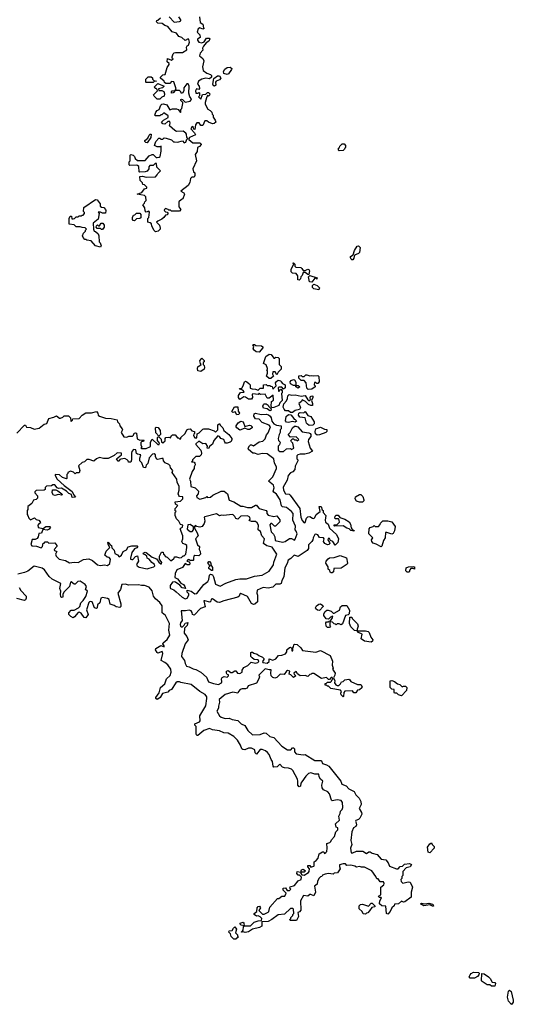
# Model space of a CAD drawing. Extents: x 2472589 to 2662339, y 701009 to 849030.
# Tile 351 of 406: x 2631915 to 2636983, y 733922 to 744036. Entities that reach past the tile are written whole.
import ezdxf

# ---------------------------------------------------------------- set-up
doc = ezdxf.new("R2010")
doc.units = 0

msp = doc.modelspace()

# ---------------------------------------------------------------- linework, layer by layer
at = {"layer": '0CON05XD'}
for points in [[(2633760, 744065), (2633768, 744008), (2633795, 743990), (2633802, 743952), (2633810, 743945), (2633795, 743940), (2633765, 743952), (2633749, 743941), (2633738, 743908), (2633765, 743880), (2633768, 743855), (2633740, 743835), (2633740, 743825), (2633756, 743806), (2633785, 743797), (2633810, 743810), (2633832, 743848), (2633860, 743845), (2633867, 743835), (2633858, 743815), (2633831, 743799), (2633802, 743765), (2633792, 743745), (2633797, 743723), (2633769, 743691), (2633762, 743665), (2633795, 743638), (2633807, 743615), (2633793, 743553), (2633798, 743515), (2633835, 743488), (2633874, 743474), (2633883, 743463), (2633884, 743446), (2633865, 743428), (2633825, 743434), (2633784, 743426), (2633750, 743405), (2633742, 743375), (2633758, 743355), (2633762, 743328), (2633755, 743320), (2633730, 743325), (2633720, 743305), (2633725, 743280), (2633745, 743280), (2633755, 743290), (2633760, 743285), (2633760, 743255), (2633750, 743245), (2633775, 743220), (2633792, 743268), (2633825, 743270), (2633842, 743288), (2633855, 743290), (2633866, 743276), (2633865, 743260), (2633855, 743250), (2633842, 743258), (2633832, 743232), (2633819, 743185), (2633820, 743170), (2633847, 743117), (2633870, 743105), (2633888, 743085), (2633890, 743065), (2633900, 743055), (2633902, 743035), (2633923, 743003), (2633928, 742985), (2633911, 742969), (2633895, 742967), (2633852, 742982), (2633835, 742998), (2633815, 742998), (2633795, 742950), (2633785, 742948), (2633775, 742950), (2633758, 742978), (2633735, 742977), (2633720, 742955), (2633715, 742910), (2633702, 742912), (2633698, 742928), (2633685, 742938), (2633672, 742915), (2633710, 742875), (2633720, 742855), (2633660, 742825), (2633650, 742815), (2633650, 742805), (2633693, 742773), (2633765, 742770), (2633776, 742766), (2633780, 742755), (2633762, 742735), (2633742, 742725), (2633737, 742683), (2633717, 742653), (2633729, 742585), (2633692, 742505), (2633700, 742475), (2633712, 742462), (2633712, 742435), (2633705, 742420), (2633683, 742417), (2633670, 742405), (2633662, 742365), (2633646, 742334), (2633570, 742275), (2633599, 742259), (2633608, 742245), (2633590, 742195), (2633575, 742190), (2633550, 742165), (2633550, 742115), (2633570, 742085), (2633555, 742070), (2633475, 742070), (2633465, 742080), (2633445, 742080), (2633438, 742088), (2633412, 742098), (2633402, 742088), (2633400, 742075), (2633412, 742062), (2633428, 742058), (2633438, 742042), (2633428, 742032), (2633412, 742028), (2633396, 742004), (2633375, 741988), (2633332, 741968), (2633320, 741955), (2633350, 741925), (2633358, 741895), (2633357, 741883), (2633337, 741863), (2633308, 741858), (2633295, 741870), (2633272, 741915), (2633268, 741938), (2633255, 741950), (2633230, 741955), (2633230, 741995), (2633240, 742005), (2633248, 742058), (2633240, 742070), (2633215, 742060), (2633202, 742072), (2633200, 742105), (2633180, 742135), (2633198, 742152), (2633200, 742165), (2633212, 742178), (2633210, 742215), (2633195, 742230), (2633120, 742245), (2633168, 742262), (2633195, 742300), (2633220, 742305), (2633220, 742315), (2633195, 742340), (2633180, 742345), (2633175, 742360), (2633153, 742383), (2633150, 742425), (2633175, 742430), (2633215, 742420), (2633308, 742422), (2633328, 742442), (2633332, 742458), (2633360, 742485), (2633322, 742522), (2633318, 742558), (2633305, 742560), (2633285, 742540), (2633252, 742538), (2633240, 742525), (2633240, 742505), (2633225, 742480), (2633205, 742472), (2633145, 742470), (2633140, 742475), (2633138, 742528), (2633125, 742540), (2633112, 742542), (2633045, 742540), (2633040, 742545), (2633040, 742575), (2633050, 742585), (2633050, 742645), (2633055, 742650), (2633080, 742645), (2633095, 742630), (2633102, 742612), (2633125, 742590), (2633205, 742590), (2633245, 742638), (2633275, 742650), (2633285, 742650), (2633315, 742622), (2633325, 742620), (2633347, 742623), (2633358, 742632), (2633368, 742685), (2633368, 742738), (2633355, 742730), (2633325, 742730), (2633300, 742745), (2633312, 742785), (2633345, 742820), (2633355, 742820), (2633365, 742810), (2633385, 742810), (2633398, 742822), (2633419, 742819), (2633472, 742802), (2633493, 742783), (2633505, 742780), (2633535, 742778), (2633585, 742791), (2633605, 742773), (2633621, 742779), (2633632, 742808), (2633640, 742815), (2633630, 742825), (2633629, 742859), (2633622, 742872), (2633595, 742892), (2633525, 742888), (2633507, 742897), (2633452, 742945), (2633460, 742975), (2633455, 742990), (2633435, 742990), (2633405, 742962), (2633385, 742968), (2633372, 742985)], [(2633372, 742985), (2633390, 743005), (2633438, 743032), (2633438, 743048), (2633395, 743080), (2633375, 743060), (2633365, 743060), (2633355, 743050), (2633305, 743050), (2633302, 743055), (2633314, 743086), (2633325, 743102), (2633347, 743113), (2633363, 743157), (2633375, 743170), (2633392, 743172), (2633425, 743160), (2633455, 743110), (2633485, 743122), (2633525, 743122), (2633543, 743113), (2633565, 743082), (2633570, 743085), (2633570, 743115), (2633580, 743125), (2633590, 743175), (2633590, 743185), (2633570, 743205), (2633570, 743215), (2633575, 743220), (2633587, 743217), (2633615, 743190), (2633665, 743200), (2633677, 743213), (2633678, 743225), (2633663, 743243), (2633651, 743281), (2633656, 743355), (2633645, 743378), (2633631, 743379), (2633600, 743335), (2633602, 743305), (2633585, 743280), (2633572, 743282), (2633570, 743295), (2633555, 743310), (2633510, 743310), (2633490, 743285), (2633475, 743282), (2633472, 743295), (2633480, 743305), (2633510, 743310), (2633520, 743325), (2633498, 743398), (2633475, 743400), (2633455, 743380), (2633415, 743380), (2633402, 743392), (2633400, 743405), (2633360, 743435), (2633360, 743445), (2633385, 743470), (2633408, 743472), (2633430, 743545), (2633450, 743575), (2633450, 743585), (2633430, 743605), (2633432, 743638), (2633475, 743620), (2633490, 743635), (2633482, 743642), (2633480, 743655), (2633490, 743685), (2633500, 743695), (2633515, 743700), (2633585, 743700), (2633630, 743725), (2633628, 743755), (2633633, 743767), (2633647, 743773), (2633657, 743805), (2633653, 743833), (2633645, 743838), (2633613, 743823), (2633580, 743855), (2633550, 743865), (2633525, 743898), (2633482, 743912), (2633437, 743967), (2633406, 743976), (2633377, 743997), (2633332, 744002), (2633320, 744015), (2633322, 744028), (2633335, 744030), (2633360, 744055)], [(2633450, 744065), (2633502, 744012), (2633555, 744018), (2633570, 744025), (2633570, 744035), (2633548, 744065)], [(2634045, 743473), (2634012, 743482), (2634008, 743505), (2634021, 743529), (2634045, 743546), (2634077, 743547), (2634092, 743535), (2634090, 743525), (2634059, 743481), (2634045, 743473)], [(2633285, 743390), (2633215, 743390), (2633210, 743395), (2633210, 743425), (2633235, 743448), (2633265, 743450), (2633278, 743438), (2633280, 743425), (2633292, 743412), (2633320, 743405), (2633295, 743400), (2633285, 743390)], [(2633355, 743220), (2633325, 743220), (2633295, 743250), (2633290, 743265), (2633330, 743305), (2633328, 743318), (2633315, 743330), (2633305, 743330), (2633300, 743345), (2633335, 743380), (2633400, 743355), (2633382, 743338), (2633340, 743325), (2633345, 743310), (2633375, 743310), (2633395, 743298), (2633402, 743275), (2633398, 743252), (2633375, 743240), (2633355, 743220)], [(2633915, 743353), (2633905, 743358), (2633898, 743375), (2633908, 743432), (2633945, 743460), (2633965, 743460), (2633980, 743435), (2633965, 743420), (2633934, 743406), (2633927, 743393), (2633930, 743365), (2633915, 743353)], [(2633225, 742772), (2633210, 742775), (2633200, 742785), (2633200, 742795), (2633230, 742820), (2633245, 742850), (2633255, 742860), (2633265, 742860), (2633262, 742825), (2633225, 742772)], [(2635195, 742690), (2635190, 742695), (2635190, 742715), (2635198, 742722), (2635202, 742738), (2635225, 742760), (2635245, 742760), (2635260, 742745), (2635260, 742725), (2635252, 742718), (2635250, 742705), (2635235, 742692), (2635195, 742690)], [(2632745, 741700), (2632693, 741713), (2632650, 741765), (2632605, 741770), (2632595, 741780), (2632585, 741780), (2632565, 741800), (2632560, 741815), (2632570, 741845), (2632590, 741865), (2632590, 741875), (2632600, 741885), (2632588, 741898), (2632555, 741900), (2632535, 741910), (2632495, 741910), (2632475, 741930), (2632422, 741935), (2632422, 741995), (2632432, 742018), (2632448, 742018), (2632452, 741992), (2632465, 741990), (2632477, 741993), (2632495, 742010), (2632515, 742010), (2632525, 742020), (2632545, 742020), (2632555, 742030), (2632565, 742030), (2632580, 742045), (2632580, 742055), (2632570, 742065), (2632572, 742108), (2632695, 742188), (2632710, 742185), (2632740, 742145), (2632742, 742122), (2632755, 742110), (2632778, 742108), (2632797, 742087), (2632800, 742075), (2632795, 742050), (2632765, 742050), (2632745, 742060), (2632722, 742058), (2632730, 742045), (2632722, 741988), (2632670, 741945), (2632672, 741885), (2632680, 741865), (2632695, 741860), (2632720, 741835), (2632727, 741817), (2632730, 741755), (2632740, 741745), (2632750, 741715), (2632745, 741700)], [(2633095, 741970), (2633080, 741975), (2633073, 741985), (2633072, 742005), (2633082, 742028), (2633098, 742032), (2633115, 742050), (2633148, 742048), (2633160, 742035), (2633158, 742002), (2633147, 741993), (2633115, 741990), (2633095, 741970)], [(2632765, 741880), (2632755, 741880), (2632745, 741890), (2632712, 741892), (2632700, 741905), (2632702, 741918), (2632715, 741930), (2632725, 741920), (2632735, 741920), (2632750, 741945), (2632767, 741947), (2632782, 741925), (2632782, 741905), (2632765, 741880)], [(2635325, 741568), (2635318, 741575), (2635310, 741595), (2635312, 741605), (2635340, 741620), (2635352, 741665), (2635381, 741709), (2635395, 741713), (2635411, 741695), (2635403, 741645), (2635395, 741634), (2635352, 741618), (2635346, 741585), (2635335, 741570), (2635325, 741568)], [(2634785, 741360), (2634770, 741365), (2634770, 741405), (2634755, 741430), (2634715, 741433), (2634702, 741448), (2634702, 741475), (2634730, 741525), (2634720, 741535), (2634725, 741540), (2634740, 741525), (2634740, 741505), (2634750, 741495), (2634801, 741491), (2634812, 741482), (2634825, 741460), (2634845, 741460), (2634875, 741472), (2634885, 741470), (2634892, 741455), (2634885, 741420), (2634875, 741420), (2634845, 741440), (2634825, 741440), (2634815, 741410), (2634800, 741395), (2634797, 741373), (2634785, 741360)], [(2634915, 741340), (2634890, 741345), (2634882, 741395), (2634895, 741410), (2634970, 741385), (2634965, 741370), (2634958, 741378), (2634945, 741380), (2634915, 741340)], [(2634985, 741260), (2634935, 741270), (2634920, 741285), (2634920, 741305), (2634935, 741318), (2634970, 741305), (2634992, 741282), (2634985, 741260)], [(2634375, 740622), (2634343, 740623), (2634321, 740641), (2634312, 740655), (2634318, 740678), (2634310, 740695), (2634315, 740700), (2634325, 740700), (2634338, 740688), (2634397, 740687), (2634410, 740675), (2634410, 740665), (2634375, 740622)], [(2633775, 740422), (2633745, 740430), (2633740, 740455), (2633745, 740470), (2633780, 740495), (2633770, 740505), (2633763, 740533), (2633785, 740560), (2633810, 740535), (2633808, 740522), (2633800, 740515), (2633800, 740495), (2633810, 740485), (2633812, 740465), (2633810, 740445), (2633775, 740422)], [(2634475, 740350), (2634450, 740375), (2634460, 740405), (2634460, 740425), (2634450, 740435), (2634458, 740442), (2634460, 740455), (2634445, 740490), (2634420, 740505), (2634442, 740575), (2634475, 740600), (2634496, 740596), (2634525, 740560), (2634535, 740560), (2634545, 740570), (2634568, 740568), (2634578, 740555), (2634580, 740495), (2634600, 740475), (2634600, 740445), (2634570, 740415), (2634555, 740390), (2634538, 740418), (2634515, 740420), (2634512, 740395), (2634520, 740375), (2634495, 740352), (2634475, 740350)], [(2634505, 740050), (2634498, 740065), (2634500, 740115), (2634522, 740128), (2634518, 740178), (2634475, 740150), (2634455, 740150), (2634435, 740190), (2634388, 740188), (2634375, 740200), (2634362, 740188), (2634308, 740192), (2634302, 740185), (2634306, 740154), (2634295, 740137), (2634265, 740138), (2634235, 740160), (2634215, 740162), (2634175, 740134), (2634160, 740155), (2634162, 740175), (2634182, 740208), (2634215, 740210), (2634220, 740215), (2634205, 740230), (2634175, 740240), (2634172, 740248), (2634195, 740250), (2634210, 740275), (2634223, 740317), (2634235, 740322), (2634248, 740318), (2634269, 740299), (2634280, 740285), (2634282, 740252), (2634303, 740243), (2634335, 740242), (2634365, 740230), (2634385, 740250), (2634418, 740252), (2634420, 740285), (2634445, 740290), (2634455, 740280), (2634485, 740280), (2634492, 740272), (2634508, 740268), (2634515, 740240), (2634550, 740275), (2634542, 740305), (2634551, 740319), (2634568, 740332), (2634597, 740327), (2634600, 740315), (2634615, 740300), (2634640, 740285), (2634640, 740255), (2634625, 740240), (2634605, 740260), (2634575, 740260), (2634570, 740255), (2634572, 740222), (2634578, 740222), (2634595, 740240), (2634610, 740225), (2634610, 740205), (2634602, 740195), (2634610, 740125), (2634585, 740100), (2634577, 740073), (2634525, 740053), (2634505, 740050)], [(2634775, 740250), (2634750, 740265), (2634750, 740280), (2634725, 740280), (2634697, 740297), (2634692, 740315), (2634701, 740329), (2634725, 740340), (2634737, 740337), (2634752, 740312), (2634750, 740280), (2634775, 740280), (2634790, 740265), (2634775, 740250)], [(2634878, 740238), (2634862, 740252), (2634857, 740307), (2634835, 740330), (2634805, 740330), (2634780, 740355), (2634782, 740378), (2634805, 740380), (2634815, 740370), (2634835, 740370), (2634852, 740388), (2634865, 740388), (2634895, 740378), (2634915, 740383), (2634935, 740378), (2634975, 740380), (2634985, 740370), (2634990, 740315), (2634975, 740300), (2634965, 740300), (2634955, 740310), (2634942, 740308), (2634940, 740285), (2634950, 740275), (2634950, 740265), (2634915, 740242), (2634878, 740238)], [(2634715, 740000), (2634695, 740000), (2634675, 740020), (2634645, 740020), (2634630, 740035), (2634622, 740055), (2634628, 740092), (2634655, 740120), (2634666, 740144), (2634668, 740172), (2634682, 740188), (2634705, 740178), (2634745, 740182), (2634805, 740168), (2634847, 740177), (2634872, 740132), (2634885, 740120), (2634900, 740135), (2634898, 740155), (2634902, 740165), (2634915, 740172), (2634925, 740170), (2634926, 740154), (2634910, 740125), (2634922, 740095), (2634920, 740075), (2634905, 740072), (2634880, 740085), (2634850, 740115), (2634815, 740130), (2634810, 740115), (2634780, 740095), (2634797, 740053), (2634789, 740031), (2634745, 740022), (2634715, 740000)], [(2634145, 739978), (2634127, 740007), (2634105, 740002), (2634092, 740012), (2634120, 740060), (2634155, 740060), (2634158, 740015), (2634172, 739995), (2634165, 739982), (2634145, 739978)], [(2634485, 740018), (2634455, 740038), (2634420, 740045), (2634410, 740065), (2634417, 740083), (2634425, 740090), (2634445, 740090), (2634466, 740076), (2634470, 740065), (2634498, 740038), (2634495, 740022), (2634485, 740018)], [(2631885, 739790), (2631965, 739870), (2631975, 739870), (2631985, 739850), (2632027, 739847), (2632065, 739830), (2632115, 739840), (2632165, 739880), (2632195, 739890), (2632215, 739940), (2632265, 739952), (2632293, 739967), (2632323, 739943), (2632335, 739942), (2632358, 739952), (2632373, 739967), (2632415, 739968), (2632438, 739948), (2632440, 739915), (2632445, 739910), (2632458, 739922), (2632462, 739938), (2632525, 739940), (2632557, 739973), (2632595, 739998), (2632653, 739997), (2632705, 740012), (2632718, 739995), (2632720, 739975), (2632733, 739963), (2632795, 739942), (2632855, 739940), (2632916, 739926), (2632920, 739905), (2632940, 739885), (2632943, 739863), (2632968, 739835), (2632970, 739825), (2632958, 739795), (2632985, 739752), (2633015, 739748), (2633035, 739758), (2633072, 739758), (2633085, 739770), (2633091, 739789), (2633105, 739792), (2633115, 739788), (2633122, 739732), (2633147, 739717), (2633185, 739720), (2633190, 739715), (2633186, 739704), (2633168, 739702), (2633158, 739692), (2633158, 739668), (2633170, 739645), (2633160, 739635), (2633165, 739630), (2633215, 739633), (2633258, 739652), (2633258, 739695), (2633275, 739728), (2633332, 739672), (2633348, 739672), (2633350, 739685), (2633330, 739715), (2633330, 739745), (2633335, 739750), (2633348, 739748), (2633368, 739728), (2633370, 739695), (2633385, 739690), (2633408, 739712), (2633410, 739735), (2633417, 739743), (2633445, 739748), (2633465, 739740), (2633472, 739765), (2633485, 739772), (2633512, 739772), (2633535, 739740), (2633545, 739740), (2633555, 739730), (2633568, 739732), (2633570, 739745), (2633613, 739787), (2633632, 739825), (2633645, 739831), (2633665, 739832), (2633682, 739812), (2633710, 739805), (2633710, 739785), (2633702, 739778), (2633700, 739765), (2633715, 739742), (2633735, 739740), (2633738, 739782), (2633757, 739793), (2633795, 739830), (2633805, 739832), (2633855, 739832), (2633912, 739812), (2633925, 739800), (2633950, 739825), (2633950, 739875), (2633965, 739890), (2633972, 739872), (2634000, 739845), (2634010, 739815), (2634062, 739775), (2634092, 739735), (2634093, 739725), (2634086, 739704), (2634075, 739698), (2634045, 739688), (2634028, 739688), (2634020, 739695), (2634010, 739725), (2633980, 739735), (2633966, 739756), (2633948, 739762), (2633908, 739715), (2633894, 739676), (2633868, 739655), (2633855, 739630), (2633840, 739635), (2633842, 739655), (2633825, 739682), (2633795, 739680), (2633755, 739708), (2633722, 739678), (2633722, 739672), (2633774, 739614), (2633782, 739585), (2633780, 739565), (2633762, 739548), (2633722, 739548), (2633690, 739515), (2633688, 739502), (2633680, 739495), (2633705, 739490), (2633715, 739480), (2633718, 739465), (2633708, 739445), (2633708, 739425), (2633687, 739395), (2633660, 739315), (2633668, 739295), (2633671, 739241), (2633716, 739226), (2633750, 739195), (2633748, 739165), (2633730, 739145), (2633735, 739130), (2633765, 739112), (2633825, 739130), (2633835, 739140), (2633845, 739130), (2633875, 739132), (2633899, 739151), (2633985, 739192), (2634015, 739192), (2634050, 739165), (2634065, 739100), (2634113, 739083), (2634185, 739041), (2634205, 739041), (2634255, 739024), (2634295, 739024), (2634335, 739048), (2634345, 739048), (2634352, 739038), (2634375, 739014), (2634446, 738996), (2634453, 738985), (2634454, 738964), (2634465, 738948), (2634525, 738932), (2634555, 738940), (2634585, 738900), (2634585, 738880), (2634540, 738835), (2634530, 738835), (2634505, 738860), (2634495, 738860), (2634484, 738846), (2634497, 738775), (2634521, 738751), (2634536, 738726), (2634537, 738687), (2634615, 738669), (2634642, 738675), (2634685, 738708), (2634705, 738707), (2634735, 738690), (2634745, 738702), (2634763, 738755), (2634754, 738784), (2634743, 738795), (2634746, 738835), (2634721, 738895), (2634722, 738965), (2634705, 738986), (2634655, 739026), (2634615, 739033), (2634604, 739044), (2634589, 739105), (2634552, 739162), (2634524, 739184), (2634518, 739195), (2634527, 739227), (2634522, 739255), (2634470, 739295), (2634515, 739340), (2634553, 739425), (2634552, 739445), (2634530, 739480), (2634523, 739525), (2634455, 739576), (2634405, 739579), (2634365, 739570), (2634325, 739583), (2634310, 739585), (2634263, 739623), (2634262, 739635), (2634275, 739660), (2634285, 739670), (2634295, 739670), (2634315, 739658), (2634375, 739700), (2634413, 739707), (2634435, 739730), (2634448, 739772), (2634466, 739794), (2634490, 739855), (2634475, 739870), (2634405, 739900), (2634375, 739932), (2634335, 739938), (2634320, 739965), (2634322, 739988), (2634335, 739993), (2634395, 739980), (2634445, 739986), (2634468, 739978), (2634488, 739965), (2634498, 739948), (2634503, 739913), (2634524, 739884), (2634551, 739871), (2634600, 739865), (2634600, 739835), (2634590, 739825), (2634590, 739795), (2634578, 739775), (2634570, 739735), (2634572, 739715), (2634588, 739695), (2634582, 739668), (2634570, 739655), (2634570, 739615), (2634585, 739602), (2634625, 739600), (2634653, 739627), (2634695, 739630), (2634705, 739622), (2634730, 739635), (2634720, 739685), (2634705, 739700), (2634700, 739715), (2634715, 739730), (2634725, 739730), (2634735, 739720), (2634755, 739720), (2634765, 739710), (2634780, 739725), (2634755, 739750), (2634695, 739748), (2634672, 739775), (2634692, 739795), (2634717, 739843), (2634735, 739860), (2634752, 739862), (2634770, 739855), (2634815, 739802), (2634885, 739793), (2634896, 739786), (2634903, 739775), (2634903, 739755), (2634880, 739725), (2634878, 739705), (2634897, 739635), (2634920, 739605), (2634885, 739583), (2634843, 739573), (2634795, 739572)], [(2634675, 739897), (2634655, 739902), (2634643, 739917), (2634651, 739959), (2634675, 739980), (2634698, 739978), (2634720, 739955), (2634732, 739932), (2634745, 739930), (2634755, 739920), (2634757, 739913), (2634745, 739902), (2634715, 739908), (2634675, 739897)], [(2634888, 739868), (2634870, 739880), (2634861, 739891), (2634847, 739947), (2634792, 739952), (2634777, 739975), (2634780, 739995), (2634795, 740002), (2634832, 739998), (2634845, 740010), (2634875, 739970), (2634905, 739962), (2634940, 739905), (2634940, 739885), (2634925, 739872), (2634888, 739868)], [(2633345, 739760), (2633313, 739793), (2633310, 739845), (2633315, 739850), (2633336, 739846), (2633357, 739817), (2633360, 739775), (2633345, 739760)], [(2634175, 739820), (2634144, 739844), (2634138, 739855), (2634138, 739865), (2634158, 739895), (2634185, 739913), (2634208, 739905), (2634228, 739858), (2634275, 739870), (2634288, 739868), (2634302, 739855), (2634302, 739845), (2634275, 739828), (2634257, 739827), (2634225, 739840), (2634185, 739822), (2634175, 739820)], [(2634968, 739768), (2634953, 739783), (2634948, 739805), (2634957, 739833), (2635005, 739852), (2635045, 739830), (2635068, 739828), (2635070, 739805), (2635060, 739795), (2634995, 739773), (2634968, 739768)], [(2633225, 738396), (2633245, 738404), (2633294, 738416), (2633302, 738425), (2633299, 738439), (2633271, 738461), (2633246, 738496), (2633224, 738504), (2633220, 738525), (2633205, 738540), (2633190, 738545), (2633182, 738558), (2633205, 738567), (2633215, 738562), (2633274, 738514), (2633319, 738499), (2633342, 738465), (2633365, 738448), (2633372, 738448), (2633375, 738460), (2633350, 738495), (2633350, 738525), (2633372, 738568), (2633388, 738568), (2633390, 738545), (2633415, 738520), (2633430, 738515), (2633462, 738482), (2633475, 738482), (2633500, 738505), (2633505, 738520), (2633525, 738520), (2633555, 738508), (2633577, 738513), (2633595, 738530), (2633605, 738530), (2633620, 738545), (2633632, 738615), (2633630, 738635), (2633617, 738647), (2633590, 738655), (2633580, 738675), (2633590, 738705), (2633590, 738735), (2633562, 738805), (2633572, 738818), (2633588, 738822), (2633590, 738845), (2633565, 738850), (2633550, 738885), (2633525, 738910), (2633510, 738945), (2633510, 738975), (2633520, 738985), (2633513, 738993), (2633510, 739015), (2633540, 739045), (2633515, 739060), (2633510, 739085), (2633565, 739090), (2633590, 739115), (2633590, 739135), (2633555, 739140), (2633548, 739148), (2633542, 739165), (2633552, 739205), (2633552, 739245), (2633533, 739283), (2633530, 739315), (2633480, 739385), (2633487, 739407), (2633463, 739433), (2633460, 739455), (2633448, 739468), (2633410, 739485), (2633390, 739505), (2633388, 739528), (2633375, 739530), (2633335, 739518), (2633322, 739522), (2633308, 739545), (2633308, 739565), (2633295, 739578), (2633280, 739575), (2633243, 739537), (2633232, 739478), (2633215, 739460), (2633206, 739434), (2633185, 739438), (2633170, 739485), (2633148, 739505), (2633148, 739532), (2633160, 739565), (2633123, 739573), (2633115, 739580), (2633108, 739618), (2633085, 739620), (2633068, 739602), (2633062, 739585), (2633062, 739515), (2633055, 739490), (2633032, 739492), (2633030, 739505), (2633020, 739515), (2632995, 739528), (2632955, 739522), (2632943, 739517), (2632935, 739502), (2632925, 739502), (2632910, 739525), (2632960, 739565), (2632960, 739585), (2632915, 739588), (2632885, 739560), (2632825, 739528), (2632775, 739528), (2632735, 739538), (2632703, 739527), (2632675, 739503), (2632628, 739518), (2632603, 739517), (2632580, 739495), (2632555, 739488), (2632520, 739455), (2632532, 739405), (2632525, 739380), (2632495, 739380), (2632485, 739372), (2632468, 739388), (2632435, 739400), (2632410, 739385), (2632410, 739375), (2632400, 739365), (2632400, 739325), (2632395, 739320), (2632354, 739334), (2632322, 739362), (2632280, 739365), (2632278, 739355), (2632301, 739315), (2632371, 739251), (2632455, 739189), (2632468, 739158), (2632488, 739132), (2632455, 739130), (2632448, 739158), (2632418, 739168), (2632395, 739193), (2632345, 739224), (2632315, 739222), (2632299, 739229), (2632275, 739257), (2632265, 739260), (2632255, 739260), (2632242, 739248), (2632190, 739245), (2632178, 739232), (2632175, 739210), (2632165, 739202), (2632085, 739200), (2632072, 739188), (2632070, 739175), (2632098, 739145), (2632097, 739123), (2632085, 739108), (2632055, 739100), (2632040, 739065), (2632000, 739035), (2632000, 739005), (2631990, 738995), (2631990, 738955), (2632000, 738945), (2632010, 738915), (2632025, 738900), (2632068, 738918), (2632083, 738903), (2632110, 738895), (2632125, 738880), (2632130, 738865), (2632115, 738860), (2632100, 738845), (2632105, 738820), (2632155, 738810), (2632185, 738832), (2632225, 738830), (2632230, 738825), (2632216, 738804), (2632197, 738793), (2632152, 738798), (2632139, 738761), (2632112, 738758), (2632106, 738724), (2632093, 738707), (2632075, 738698), (2632044, 738696), (2632030, 738645), (2632041, 738631), (2632088, 738628), (2632135, 738610), (2632150, 738625), (2632155, 738660), (2632165, 738660), (2632178, 738672), (2632202, 738672), (2632215, 738660), (2632275, 738662), (2632298, 738635), (2632298, 738625), (2632268, 738595), (2632273, 738583), (2632298, 738575), (2632283, 738547), (2632288, 738525), (2632320, 738495), (2632385, 738481), (2632425, 738457), (2632475, 738464), (2632515, 738462), (2632569, 738491), (2632625, 738499), (2632661, 738481), (2632715, 738436), (2632745, 738430), (2632785, 738437), (2632815, 738431), (2632839, 738451), (2632848, 738495), (2632835, 738511), (2632813, 738517), (2632790, 738535), (2632802, 738578), (2632840, 738615), (2632822, 738645), (2632820, 738665), (2632825, 738670), (2632843, 738643), (2632858, 738635), (2632862, 738612), (2632886, 738586), (2632893, 738553), (2632918, 738538), (2632935, 738520), (2632962, 738535), (2632977, 738573), (2633010, 738590), (2633028, 738622), (2633065, 738632), (2633122, 738632), (2633128, 738625), (2633119, 738611), (2633095, 738600), (2633068, 738565), (2633051, 738505), (2633053, 738495), (2633065, 738490), (2633075, 738493), (2633105, 738522), (2633125, 738528), (2633134, 738475), (2633115, 738440), (2633120, 738425), (2633143, 738413), (2633225, 738396)], [(2634795, 739572), (2634770, 739565), (2634762, 739555), (2634760, 739525), (2634770, 739515), (2634770, 739505), (2634745, 739450), (2634740, 739415), (2634719, 739391), (2634695, 739380), (2634670, 739355), (2634662, 739305), (2634622, 739235), (2634624, 739205), (2634645, 739167), (2634681, 739161), (2634693, 739153), (2634793, 739015), (2634800, 738925), (2634815, 738891), (2634835, 738868), (2634845, 738870), (2634859, 738915), (2634875, 738931), (2634895, 738933), (2634920, 738915), (2634935, 738912), (2634946, 738924), (2634958, 738955), (2635000, 738985), (2634990, 739035), (2635010, 739035), (2635022, 739002), (2635030, 738995), (2635030, 738975), (2635058, 738945), (2635050, 738895), (2635056, 738876), (2635082, 738855), (2635097, 738815), (2635169, 738749), (2635188, 738705), (2635180, 738665), (2635155, 738640), (2635130, 738675), (2635107, 738687), (2635095, 738707), (2635083, 738707), (2635078, 738695), (2635097, 738667), (2635098, 738655), (2635090, 738645), (2635075, 738643), (2635048, 738655), (2635033, 738675), (2635040, 738705), (2635033, 738713), (2634995, 738717), (2634976, 738746), (2634955, 738753), (2634945, 738748), (2634928, 738715), (2634926, 738695), (2634916, 738675), (2634882, 738642), (2634880, 738605), (2634866, 738584), (2634775, 738522), (2634734, 738536), (2634699, 738501), (2634670, 738485), (2634660, 738450), (2634636, 738405), (2634628, 738312), (2634607, 738275), (2634600, 738245), (2634585, 738238), (2634545, 738237), (2634515, 738207), (2634465, 738198), (2634415, 738204), (2634352, 738178), (2634349, 738145), (2634356, 738125), (2634358, 738055), (2634328, 738032), (2634315, 738028), (2634295, 738038), (2634255, 738113), (2634185, 738142), (2634174, 738136), (2634168, 738115), (2634156, 738104), (2634012, 738068), (2633965, 738049), (2633942, 738052), (2633894, 738086), (2633882, 738085), (2633878, 738062), (2633867, 738053), (2633815, 738068), (2633805, 738066), (2633818, 738005), (2633773, 737987), (2633705, 737918), (2633688, 737925), (2633686, 737946), (2633675, 737963), (2633655, 737970), (2633618, 737965), (2633574, 737965), (2633584, 737865), (2633565, 737841), (2633561, 737825), (2633566, 737806), (2633575, 737799), (2633585, 737801), (2633604, 737816), (2633615, 737838), (2633640, 737845), (2633635, 737813), (2633606, 737785), (2633604, 737735), (2633632, 737702), (2633644, 737666), (2633613, 737625), (2633581, 737525), (2633577, 737495), (2633606, 737455), (2633613, 737423), (2633627, 737397), (2633655, 737390), (2633695, 737367), (2633725, 737360), (2633775, 737333), (2633832, 737282), (2633855, 737236), (2633905, 737217), (2633955, 737207), (2633988, 737225), (2633992, 737235), (2633988, 737265), (2633995, 737278), (2634015, 737288), (2634045, 737282), (2634060, 737295), (2634058, 737308), (2634045, 737310), (2634038, 737325), (2634040, 737345), (2634055, 737352), (2634082, 737332), (2634095, 737330), (2634123, 737347), (2634135, 737348), (2634150, 737325), (2634175, 737321), (2634198, 737335), (2634200, 737355), (2634217, 737383), (2634258, 737402), (2634293, 737437), (2634335, 737428), (2634360, 737435), (2634370, 737445), (2634365, 737460), (2634323, 737463), (2634301, 737481), (2634290, 737495), (2634290, 737535), (2634295, 737540), (2634305, 737540), (2634318, 737528), (2634355, 737518), (2634370, 737505), (2634409, 737489), (2634422, 737475), (2634422, 737465), (2634408, 737445), (2634412, 737435), (2634455, 737427), (2634478, 737445), (2634475, 737470), (2634515, 737458), (2634545, 737472), (2634573, 737507), (2634605, 737509), (2634645, 737522), (2634657, 737543), (2634658, 737565), (2634685, 737588), (2634695, 737590), (2634708, 737578), (2634710, 737555), (2634718, 737552), (2634720, 737585), (2634727, 737593), (2634730, 737615), (2634738, 737622), (2634765, 737620), (2634803, 737583), (2634818, 737558), (2634955, 737540), (2635005, 737558), (2635103, 737505), (2635126, 737446), (2635122, 737405), (2635132, 737375), (2635128, 737365), (2635154, 737325), (2635152, 737305), (2635138, 737275), (2635150, 737245), (2635148, 737225), (2635162, 737205), (2635175, 737198), (2635192, 737198), (2635210, 737215), (2635220, 737235), (2635235, 737240), (2635253, 737257), (2635295, 737262), (2635306, 737256), (2635315, 737240), (2635385, 737208), (2635418, 737208), (2635433, 737185), (2635428, 737172), (2635405, 737152), (2635382, 737148), (2635367, 737123), (2635345, 737122), (2635332, 737142), (2635255, 737140), (2635243, 737127), (2635240, 737085), (2635235, 737082), (2635215, 737100), (2635213, 737117), (2635220, 737135), (2635208, 737148), (2635110, 737165), (2635085, 737190), (2635075, 737190), (2635065, 737200), (2635052, 737202), (2635052, 737218), (2635065, 737220), (2635075, 737230), (2635105, 737230), (2635118, 737242), (2635122, 737258), (2635130, 737265), (2635125, 737280), (2635112, 737278), (2635095, 737260), (2635085, 737260), (2635065, 737280), (2635015, 737270), (2634935, 737320), (2634915, 737320), (2634908, 737312), (2634895, 737310), (2634875, 737290), (2634845, 737300), (2634795, 737298), (2634767, 737317), (2634755, 737340), (2634730, 737325), (2634732, 737312), (2634750, 737295), (2634725, 737280), (2634698, 737308), (2634682, 737312), (2634688, 737345), (2634665, 737352), (2634654, 737346), (2634630, 737310), (2634588, 737312), (2634555, 737280), (2634535, 737272), (2634515, 737280), (2634498, 737298), (2634492, 737325), (2634498, 737358), (2634475, 737358), (2634435, 737370), (2634370, 737305), (2634378, 737285), (2634372, 737265), (2634345, 737222), (2634260, 737195), (2634249, 737171), (2634235, 737162), (2634198, 737162), (2634180, 737155), (2634160, 737135), (2634155, 737120), (2634105, 737130), (2634025, 737104), (2633964, 737055), (2633967, 737025), (2633956, 736985), (2633957, 736965), (2633940, 736935), (2633965, 736884), (2633982, 736872), (2634025, 736859), (2634065, 736860), (2634095, 736847), (2634155, 736838), (2634190, 736805), (2634228, 736788), (2634256, 736736), (2634305, 736690), (2634384, 736694), (2634425, 736712), (2634445, 736708), (2634485, 736672), (2634523, 736663), (2634605, 736575), (2634665, 736538), (2634700, 736535), (2634715, 736558), (2634725, 736558), (2634738, 736545), (2634738, 736515), (2634754, 736494), (2634826, 736484), (2634845, 736487), (2634945, 736426), (2635006, 736426), (2635013, 736423), (2635025, 736397), (2635065, 736384), (2635088, 736368), (2635214, 736215), (2635224, 736185), (2635268, 736168), (2635295, 736136), (2635348, 736108), (2635366, 736075), (2635399, 736039), (2635419, 736005), (2635420, 735975), (2635399, 735935), (2635424, 735894), (2635427, 735875), (2635407, 735833), (2635395, 735820), (2635368, 735812), (2635362, 735805), (2635366, 735796), (2635374, 735765), (2635365, 735750), (2635343, 735735), (2635324, 735695), (2635316, 735605), (2635324, 735565), (2635311, 735525), (2635320, 735480), (2635335, 735480), (2635375, 735497), (2635437, 735497), (2635475, 735473), (2635500, 735490), (2635515, 735488), (2635535, 735474), (2635585, 735462), (2635625, 735413), (2635675, 735408), (2635700, 735375), (2635712, 735342), (2635785, 735313), (2635800, 735315), (2635823, 735337), (2635845, 735340), (2635865, 735362), (2635919, 735369), (2635937, 735357), (2635926, 735334), (2635884, 735326), (2635850, 735285), (2635848, 735245), (2635840, 735235), (2635840, 735215), (2635830, 735205), (2635833, 735183), (2635848, 735168), (2635905, 735182), (2635926, 735176), (2635947, 735125), (2635936, 735074), (2635935, 735024), (2635870, 734975), (2635855, 734973), (2635835, 734982), (2635804, 734956), (2635765, 734950), (2635760, 734935), (2635737, 734913), (2635718, 734875), (2635695, 734850), (2635682, 734855), (2635675, 734930), (2635634, 734934), (2635610, 734955), (2635613, 734987), (2635630, 735015), (2635625, 735020), (2635605, 735020), (2635600, 735035), (2635622, 735048), (2635623, 735127), (2635655, 735150), (2635658, 735165), (2635649, 735179), (2635615, 735182), (2635595, 735210), (2635582, 735212), (2635573, 735235), (2635530, 735295), (2635455, 735332), (2635425, 735330), (2635405, 735338), (2635375, 735330), (2635355, 735342), (2635315, 735352), (2635275, 735350), (2635260, 735365), (2635235, 735367), (2635200, 735355), (2635198, 735338), (2635207, 735313), (2635178, 735272), (2635145, 735270), (2635135, 735260), (2635085, 735267), (2635051, 735259), (2635025, 735248), (2635018, 735235), (2635005, 735232), (2634991, 735219), (2634973, 735187), (2634970, 735155), (2634942, 735135), (2634952, 735075), (2634935, 735038), (2634905, 735050), (2634895, 735050), (2634875, 735032), (2634830, 735040), (2634798, 734985), (2634802, 734888), (2634788, 734872), (2634770, 734865), (2634778, 734825), (2634758, 734782), (2634692, 734782), (2634690, 734795), (2634700, 734805), (2634700, 734815), (2634720, 734835), (2634720, 734845), (2634730, 734855), (2634725, 734900), (2634715, 734908), (2634695, 734908), (2634635, 734850), (2634568, 734842), (2634505, 734792), (2634465, 734772), (2634402, 734768), (2634400, 734725), (2634377, 734713), (2634305, 734693), (2634265, 734668), (2634231, 734661), (2634200, 734670), (2634198, 734662), (2634192, 734662), (2634192, 734668), (2634200, 734670), (2634210, 734685), (2634212, 734718), (2634220, 734730), (2634190, 734735), (2634180, 734745), (2634180, 734755), (2634210, 734765)], [(2632275, 739148), (2632262, 739152), (2632247, 739175), (2632252, 739208), (2632285, 739208), (2632307, 739197), (2632346, 739166), (2632350, 739155), (2632345, 739152), (2632315, 739158), (2632275, 739148)], [(2635405, 739080), (2635375, 739090), (2635358, 739115), (2635362, 739135), (2635405, 739160), (2635418, 739158), (2635437, 739137), (2635448, 739105), (2635447, 739093), (2635435, 739082), (2635405, 739080)], [(2633615, 738088), (2633635, 738095), (2633653, 738125), (2633650, 738140), (2633634, 738155), (2633633, 738177), (2633677, 738165), (2633715, 738138), (2633735, 738141), (2633806, 738234), (2633848, 738265), (2633858, 738285), (2633865, 738330), (2633875, 738342), (2633893, 738333), (2633904, 738314), (2633925, 738237), (2633975, 738218), (2634032, 738248), (2634135, 738286), (2634175, 738293), (2634245, 738293), (2634325, 738321), (2634405, 738332), (2634475, 738373), (2634522, 738435), (2634524, 738465), (2634556, 738545), (2634509, 738619), (2634451, 738631), (2634417, 738655), (2634429, 738705), (2634400, 738735), (2634388, 738778), (2634363, 738795), (2634366, 738845), (2634355, 738868), (2634335, 738882), (2634295, 738882), (2634272, 738892), (2634280, 738905), (2634278, 738925), (2634255, 738940), (2634185, 738937), (2634155, 738907), (2634135, 738912), (2634125, 738932), (2634103, 738953), (2634005, 738942), (2633987, 738947), (2633965, 738940), (2633935, 738960), (2633815, 738930), (2633810, 738925), (2633816, 738884), (2633810, 738860), (2633790, 738830), (2633765, 738823), (2633732, 738832), (2633725, 738840), (2633710, 738835), (2633710, 738815), (2633737, 738767), (2633747, 738735), (2633720, 738705), (2633742, 738642), (2633760, 738625), (2633758, 738595), (2633768, 738572), (2633770, 738545), (2633755, 738530), (2633715, 738532), (2633704, 738526), (2633698, 738505), (2633700, 738485), (2633695, 738480), (2633665, 738480), (2633658, 738488), (2633645, 738490), (2633630, 738475), (2633658, 738468), (2633662, 738445), (2633655, 738438), (2633635, 738438), (2633615, 738450), (2633585, 738408), (2633530, 738385), (2633513, 738347), (2633508, 738305), (2633535, 738292), (2633570, 738250), (2633596, 738235), (2633612, 738215), (2633618, 738195), (2633582, 738202), (2633558, 738228), (2633515, 738260), (2633505, 738263), (2633485, 738257), (2633461, 738225), (2633459, 738205), (2633465, 738195), (2633499, 738179), (2633520, 738160), (2633583, 738103), (2633615, 738088)], [(2635345, 738782), (2635315, 738790), (2635297, 738807), (2635275, 738812), (2635235, 738838), (2635150, 738835), (2635142, 738848), (2635175, 738850), (2635198, 738875), (2635197, 738897), (2635188, 738908), (2635158, 738908), (2635150, 738915), (2635154, 738936), (2635165, 738948), (2635185, 738948), (2635202, 738922), (2635255, 738907), (2635299, 738879), (2635312, 738855), (2635318, 738818), (2635330, 738800), (2635348, 738788), (2635345, 738782)], [(2633685, 738780), (2633700, 738795), (2633698, 738828), (2633665, 738850), (2633642, 738848), (2633633, 738803), (2633665, 738780), (2633685, 738780)], [(2635625, 738620), (2635575, 738650), (2635545, 738658), (2635530, 738675), (2635528, 738692), (2635540, 738715), (2635500, 738755), (2635502, 738805), (2635515, 738820), (2635545, 738830), (2635555, 738840), (2635565, 738830), (2635598, 738832), (2635618, 738852), (2635620, 738865), (2635643, 738887), (2635695, 738888), (2635735, 738880), (2635772, 738832), (2635762, 738785), (2635750, 738760), (2635735, 738752), (2635685, 738770), (2635672, 738768), (2635667, 738713), (2635650, 738685), (2635635, 738630), (2635625, 738620)], [(2635113, 738353), (2635102, 738362), (2635098, 738378), (2635083, 738393), (2635082, 738415), (2635060, 738455), (2635062, 738475), (2635082, 738498), (2635095, 738510), (2635145, 738512), (2635205, 738532), (2635269, 738509), (2635281, 738455), (2635278, 738442), (2635215, 738403), (2635142, 738398), (2635138, 738365), (2635125, 738353), (2635113, 738353)], [(2634210, 734765), (2634217, 734757), (2634220, 734730), (2634285, 734728), (2634324, 734766), (2634365, 734780), (2634398, 734782), (2634400, 734805), (2634385, 734820), (2634365, 734830), (2634345, 734828), (2634322, 734845), (2634322, 734855), (2634350, 734875), (2634352, 734915), (2634365, 734928), (2634379, 734929), (2634388, 734915), (2634370, 734885), (2634408, 734848), (2634425, 734848), (2634465, 734868), (2634472, 734875), (2634485, 734920), (2634562, 735008), (2634575, 735010), (2634605, 735032), (2634638, 735035), (2634650, 735065), (2634620, 735095), (2634622, 735115), (2634645, 735120), (2634662, 735092), (2634685, 735090), (2634698, 735105), (2634690, 735115), (2634692, 735128), (2634735, 735142), (2634775, 735190), (2634806, 735204), (2634808, 735228), (2634788, 735248), (2634775, 735250), (2634760, 735265), (2634763, 735287), (2634800, 735280), (2634810, 735305), (2634825, 735312), (2634848, 735295), (2634835, 735280), (2634800, 735280), (2634800, 735265), (2634812, 735252), (2634835, 735250), (2634880, 735275), (2634887, 735285), (2634890, 735315), (2634873, 735333), (2634875, 735350), (2634895, 735348), (2634905, 735330), (2634935, 735340), (2634940, 735345), (2634938, 735385), (2634959, 735401), (2634978, 735425), (2634991, 735469), (2635025, 735490), (2635038, 735488), (2635045, 735470), (2635058, 735482), (2635067, 735493), (2635072, 735525), (2635070, 735575), (2635100, 735585), (2635110, 735595), (2635117, 735613), (2635148, 735645), (2635162, 735695), (2635180, 735715), (2635180, 735735), (2635163, 735743), (2635158, 735775), (2635198, 735815), (2635192, 735855), (2635206, 735884), (2635208, 735905), (2635226, 735924), (2635233, 735945), (2635231, 735995), (2635215, 736017), (2635175, 736023), (2635125, 736011), (2635115, 736018), (2635096, 736086), (2635080, 736105), (2635036, 736126), (2635021, 736145), (2635017, 736175), (2635028, 736215), (2635004, 736235), (2634990, 736260), (2634985, 736288), (2634944, 736286), (2634905, 736299), (2634882, 736295), (2634854, 736266), (2634812, 736208), (2634802, 736195), (2634797, 736163), (2634785, 736158), (2634770, 736175), (2634772, 736215), (2634767, 736235), (2634720, 736325), (2634705, 736337), (2634675, 736347), (2634635, 736350), (2634615, 736360), (2634585, 736390), (2634558, 736362), (2634525, 736358), (2634517, 736367), (2634512, 736415), (2634496, 736436), (2634475, 736488), (2634460, 736510), (2634438, 736525), (2634405, 736541), (2634385, 736541), (2634345, 736492), (2634334, 736504), (2634330, 736535), (2634295, 736554), (2634265, 736553), (2634225, 736537), (2634205, 736540), (2634196, 736546), (2634181, 736585), (2634150, 736635), (2634115, 736675), (2634055, 736706), (2634012, 736712), (2633965, 736732), (2633895, 736742), (2633865, 736757), (2633804, 736736), (2633745, 736682), (2633735, 736682), (2633726, 736696), (2633728, 736775), (2633715, 736790), (2633712, 736805), (2633760, 736825), (2633768, 736835), (2633764, 736886), (2633825, 736990), (2633838, 737065), (2633835, 737080), (2633818, 737105), (2633765, 737136), (2633675, 737209), (2633569, 737229), (2633555, 737236), (2633532, 737235), (2633518, 737225), (2633473, 737157), (2633450, 737145), (2633435, 737128), (2633382, 737115), (2633357, 737075), (2633335, 737058), (2633325, 737052), (2633313, 737063), (2633312, 737075), (2633347, 737123), (2633362, 737178), (2633404, 737215), (2633424, 737266), (2633459, 737301), (2633471, 737335), (2633467, 737365), (2633435, 737409), (2633406, 737435), (2633368, 737455), (2633384, 737526), (2633378, 737548), (2633335, 737531), (2633328, 737535), (2633308, 737565), (2633314, 737576), (2633365, 737609), (2633398, 737595), (2633398, 737605), (2633386, 737625), (2633388, 737635), (2633429, 737671), (2633456, 737715), (2633448, 737765), (2633453, 737835), (2633411, 737915), (2633379, 737945), (2633379, 738015), (2633355, 738050), (2633309, 738089), (2633288, 738115), (2633275, 738168), (2633246, 738206), (2633195, 738224), (2633165, 738224), (2633135, 738232), (2633035, 738229), (2632997, 738237), (2632965, 738235), (2632951, 738185), (2632924, 738145), (2632952, 738035), (2632952, 738008), (2632942, 737998), (2632906, 738006), (2632885, 738020), (2632845, 738033), (2632835, 738082), (2632815, 738091), (2632765, 738100), (2632747, 738093), (2632737, 738045), (2632713, 738025), (2632712, 737995), (2632705, 737988), (2632683, 737995), (2632660, 738055), (2632645, 738060), (2632633, 738057), (2632625, 738050), (2632600, 737975), (2632618, 737925), (2632595, 737892), (2632577, 737897), (2632545, 737940), (2632525, 737950), (2632514, 737946), (2632479, 737901), (2632463, 737893), (2632440, 737905), (2632420, 737925), (2632420, 737945), (2632445, 737970), (2632475, 737972), (2632520, 737995), (2632532, 738008), (2632542, 738045), (2632568, 738072), (2632595, 738112), (2632610, 738165), (2632592, 738185), (2632600, 738215), (2632588, 738235), (2632535, 738270), (2632512, 738265), (2632483, 738237), (2632475, 738237), (2632445, 738261), (2632435, 738260), (2632427, 738213), (2632372, 738158), (2632358, 738135), (2632358, 738105), (2632345, 738100), (2632338, 738108), (2632333, 738135), (2632338, 738165), (2632327, 738195), (2632336, 738246), (2632248, 738288), (2632218, 738318), (2632170, 738385), (2632145, 738402), (2632065, 738424), (2631998, 738372), (2631965, 738358), (2631895, 738342)], [(2633885, 738378), (2633858, 738398), (2633858, 738412), (2633870, 738425), (2633848, 738455), (2633858, 738472), (2633865, 738472), (2633877, 738455), (2633878, 738438), (2633895, 738410), (2633895, 738380), (2633885, 738378)], [(2635915, 738360), (2635893, 738363), (2635880, 738375), (2635882, 738405), (2635907, 738417), (2635955, 738420), (2635970, 738415), (2635968, 738392), (2635955, 738400), (2635932, 738398), (2635920, 738385), (2635915, 738360)], [(2631910, 738205), (2631925, 738172), (2631982, 738115), (2631983, 738095), (2631975, 738078), (2631965, 738072), (2631885, 738090)], [(2634995, 737969), (2634972, 737972), (2634957, 737985), (2634954, 737996), (2634963, 738015), (2634985, 738031), (2635005, 738036), (2635029, 738019), (2635032, 738008), (2634995, 737969)], [(2635095, 737792), (2635075, 737793), (2635062, 737805), (2635058, 737842), (2635065, 737850), (2635085, 737850), (2635092, 737858), (2635108, 737862), (2635128, 737892), (2635130, 737905), (2635125, 737910), (2635118, 737902), (2635105, 737900), (2635085, 737880), (2635062, 737882), (2635038, 737915), (2635038, 737935), (2635051, 737959), (2635068, 737972), (2635082, 737972), (2635112, 737962), (2635135, 737940), (2635145, 737940), (2635198, 737972), (2635210, 738005), (2635225, 738020), (2635275, 738020), (2635302, 737972), (2635297, 737933), (2635288, 737922), (2635260, 737915), (2635229, 737831), (2635215, 737820), (2635195, 737830), (2635175, 737830), (2635165, 737820), (2635158, 737828), (2635145, 737830), (2635128, 737848), (2635105, 737850), (2635100, 737845), (2635100, 737815), (2635108, 737805), (2635095, 737792)], [(2635525, 737642), (2635455, 737653), (2635420, 737675), (2635430, 737725), (2635395, 737740), (2635380, 737760), (2635353, 737763), (2635315, 737800), (2635300, 737835), (2635305, 737900), (2635325, 737898), (2635330, 737885), (2635385, 737830), (2635392, 737805), (2635380, 737775), (2635380, 737760), (2635465, 737760), (2635492, 737752), (2635505, 737740), (2635520, 737695), (2635540, 737665), (2635538, 737652), (2635525, 737642)], [(2635835, 737092), (2635805, 737102), (2635787, 737117), (2635765, 737120), (2635760, 737125), (2635760, 737155), (2635735, 737160), (2635720, 737175), (2635720, 737245), (2635735, 737248), (2635765, 737240), (2635793, 737213), (2635819, 737209), (2635842, 737182), (2635855, 737190), (2635875, 737190), (2635890, 737175), (2635888, 737145), (2635835, 737092)], [(2636125, 735480), (2636110, 735485), (2636102, 735535), (2636125, 735570), (2636145, 735580), (2636150, 735565), (2636170, 735545), (2636170, 735525), (2636125, 735480)], [(2635465, 734850), (2635442, 734852), (2635430, 734875), (2635402, 734902), (2635402, 734935), (2635415, 734947), (2635435, 734950), (2635498, 734932), (2635525, 734960), (2635535, 734960), (2635560, 734935), (2635560, 734925), (2635532, 734918), (2635508, 734882), (2635488, 734862), (2635475, 734860), (2635465, 734850)], [(2636155, 734930), (2636125, 734944), (2636065, 734934), (2636030, 734955), (2636045, 734962), (2636075, 734956), (2636115, 734962), (2636155, 734950), (2636162, 734945), (2636165, 734932), (2636155, 734930)], [(2634135, 734590), (2634113, 734593), (2634085, 734620), (2634080, 734645), (2634062, 734665), (2634065, 734678), (2634098, 734682), (2634110, 734705), (2634125, 734718), (2634142, 734695), (2634130, 734655), (2634150, 734635), (2634152, 734622), (2634160, 734615), (2634135, 734590)], [(2636542, 734192), (2636530, 734205), (2636540, 734225), (2636551, 734239), (2636575, 734252), (2636625, 734250), (2636632, 734242), (2636630, 734225), (2636615, 734208), (2636585, 734192), (2636542, 734192)], [(2636758, 734108), (2636742, 734122), (2636715, 734122), (2636665, 734158), (2636658, 734165), (2636660, 734240), (2636685, 734237), (2636728, 734205), (2636745, 734188), (2636765, 734150), (2636795, 734148), (2636802, 734135), (2636795, 734110), (2636758, 734108)], [(2636965, 733922), (2636933, 733955), (2636923, 733995), (2636933, 734057), (2636945, 734068), (2636960, 734055), (2636983, 733965), (2636982, 733945), (2636965, 733922)]]:
    msp.add_lwpolyline(points, dxfattribs=at)

doc.saveas('drawing.dxf')
